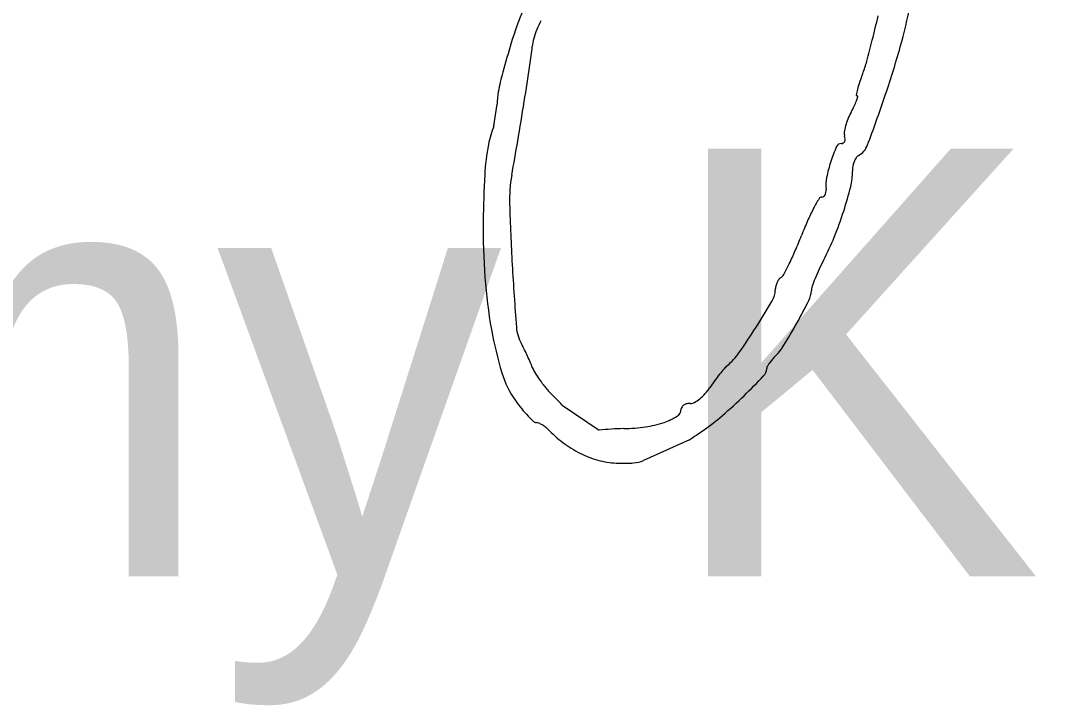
# Model space of a CAD drawing. Extents: x 0 to 69.5, y -4.5 to 22.
# Drawn here: x 26.7009 to 27.0409, y 8.6722 to 8.8964 of the extents above; entities that cross this region are included whole.
import ezdxf

# ---------------------------------------------------------------- set-up
doc = ezdxf.new("R2010")
doc.units = 0
doc.layers.add('SH_Text', color=7, linetype='Continuous')

msp = doc.modelspace()

# ---------------------------------------------------------------- linework, layer by layer
at = {"layer": 'SH_Text'}
for p, q in [((26.855793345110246, 8.861923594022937), (26.856783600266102, 8.86902224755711)), ((26.878072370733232, 8.770504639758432), (26.89023950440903, 8.76230423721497)), ((26.919813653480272, 8.759182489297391), (26.90476058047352, 8.752400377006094))]:
    msp.add_line(p, q, dxfattribs=at)
for centre, radius, start, end in [((26.842674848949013, 8.928989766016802), 0.1518312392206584, 344.25889997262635, 349.6597460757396), ((26.985294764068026, 8.851230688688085), 0.12949552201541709, 157.761218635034, 162.97973288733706), ((26.898021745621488, 8.882395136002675), 0.03031979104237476, 152.57017822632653, 158.50400715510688), ((26.647629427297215, 8.973424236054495), 0.34235405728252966, 345.89443843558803, 347.2601244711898), ((26.897902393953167, 8.882442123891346), 0.030191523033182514, 158.50397830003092, 164.44513616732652), ((27.20347432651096, 8.784441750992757), 0.35766888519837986, 162.97967892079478, 164.58760129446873), ((26.741465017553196, 8.900926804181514), 0.12752304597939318, 351.3883298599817, 354.15191512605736), ((26.883910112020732, 8.886336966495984), 0.015667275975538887, 164.44515988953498, 174.1519029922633), ((26.683516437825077, 8.964406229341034), 0.30535132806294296, 344.5636069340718, 345.8944583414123), ((26.68212415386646, 8.974242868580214), 0.31863762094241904, 341.1566298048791, 344.258892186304), ((25.30289449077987, 9.118787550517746), 1.5824967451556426, 350.9511318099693, 351.38841266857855), ((26.93581942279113, 8.89473798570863), 0.043606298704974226, 338.9671215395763, 344.56357737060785), ((26.926687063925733, 8.86074614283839), 0.07055645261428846, 164.58762732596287, 169.94220392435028), ((27.041084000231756, 8.854261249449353), 0.06917223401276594, 158.96702099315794, 161.43293618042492), ((27.00638167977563, 8.865917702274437), 0.03256453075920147, 161.43299484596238, 165.76472743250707), ((26.886128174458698, 8.867939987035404), 0.029364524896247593, 169.94225210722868, 177.8878252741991), ((26.974670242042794, 8.872030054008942), 0.0002693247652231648, 169.09414701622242, 268.1844193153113), ((27.006344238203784, 8.865927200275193), 0.032525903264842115, 165.76472623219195, 169.09406435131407), ((26.961467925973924, 8.874929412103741), 0.013851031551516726, 339.9279716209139, 345.5358797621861), ((26.974654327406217, 8.871527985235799), 0.00023299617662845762, 345.53588895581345, 88.1844625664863), ((26.441254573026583, 9.056445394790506), 0.5731477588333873, 339.4964257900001, 341.15659925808), ((25.44533571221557, 9.096102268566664), 1.4382603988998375, 350.4302094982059, 350.95114182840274), ((26.934316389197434, 8.887341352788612), 0.043726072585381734, 331.3951445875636, 334.405291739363), ((26.95624130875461, 8.876839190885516), 0.01941563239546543, 334.40526573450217, 339.9279680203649), ((26.989754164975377, 8.85683593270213), 0.01953641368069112, 157.90021205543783, 164.9279714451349), ((26.991719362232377, 8.856037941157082), 0.02165744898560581, 151.3951819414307, 157.90017244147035), ((26.883325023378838, 8.850341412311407), 0.029868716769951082, 157.1842087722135, 169.3497270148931), ((26.986257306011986, 8.857777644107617), 0.01591497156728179, 164.92803274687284, 172.30975912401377), ((26.973440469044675, 8.859508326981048), 0.0029818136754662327, 172.30978692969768, 197.8260457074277), ((26.96727551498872, 8.85752589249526), 0.00349404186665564, 2.015648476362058, 17.82592791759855), ((26.96898185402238, 8.857585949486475), 0.0017866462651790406, 335.9023240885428, 2.015529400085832), ((26.928368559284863, 8.84187078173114), 0.07570180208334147, 169.349690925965, 176.94043829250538), ((26.053064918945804, 8.993642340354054), 0.8219546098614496, 349.6381415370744, 350.43019523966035), ((27.02095531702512, 8.832127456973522), 0.05778073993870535, 156.46982589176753, 161.66886963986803), ((26.969464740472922, 8.85454844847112), 0.0016204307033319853, 88.18442264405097, 156.46984521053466), ((26.96955274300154, 8.857324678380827), 0.001157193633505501, 268.1844005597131, 302.14965218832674), ((26.969547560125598, 8.857332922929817), 0.0011669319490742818, 302.14969868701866, 335.902392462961), ((26.971770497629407, 8.858055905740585), 0.006750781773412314, 299.9019005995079, 339.49635395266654), ((26.97976129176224, 8.847842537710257), 0.006515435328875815, 146.2065702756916, 158.58873155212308), ((26.97631903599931, 8.85014636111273), 0.0023733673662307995, 119.90188702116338, 146.20668282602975), ((27.009988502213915, 8.835760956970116), 0.046227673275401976, 161.66882409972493, 168.47928690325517), ((26.95384007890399, 8.846706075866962), 0.019310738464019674, 346.0181786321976, 1.256756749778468), ((26.98113396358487, 8.84730484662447), 0.007989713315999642, 169.92415808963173, 181.256726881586), ((26.98113125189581, 8.847305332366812), 0.007986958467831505, 158.58864471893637, 169.92418561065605), ((27.222857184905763, 8.826130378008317), 0.37061078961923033, 176.94045123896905, 179.2782671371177), ((26.90604345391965, 8.837678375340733), 0.04516541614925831, 169.63815652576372, 181.6704330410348), ((26.977167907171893, 8.84245071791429), 0.012732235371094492, 168.4791914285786, 186.25647992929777), ((26.96099093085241, 8.84067720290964), 0.0035416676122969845, 350.9916050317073, 6.256422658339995), ((26.85495233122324, 8.871328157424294), 0.12121772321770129, 342.09773323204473, 346.0182155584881), ((27.03111820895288, 8.797883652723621), 0.07980423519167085, 149.68220552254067, 152.31379960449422), ((26.963061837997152, 8.837680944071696), 0.0009658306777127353, 88.18445293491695, 149.6822134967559), ((26.963126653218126, 8.839725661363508), 0.001079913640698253, 268.18434635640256, 302.9880406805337), ((26.962872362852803, 8.84011741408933), 0.0015469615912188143, 302.98802235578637, 329.5806998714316), ((26.96226223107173, 8.840475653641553), 0.002254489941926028, 329.5806770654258, 350.9917091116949), ((27.560445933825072, 8.856762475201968), 0.6998461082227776, 181.6704230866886, 183.29874174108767), ((27.01922678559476, 8.804123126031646), 0.06637527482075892, 152.3137915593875, 156.22373453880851), ((26.849447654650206, 8.873106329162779), 0.1270024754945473, 337.9971813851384, 342.0977464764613), ((27.07108352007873, 8.828042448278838), 0.21882508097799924, 179.27830241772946, 184.12480280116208), ((27.067931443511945, 8.78266601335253), 0.11959699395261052, 156.22378055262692, 158.73988091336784), ((26.815357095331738, 8.880938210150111), 0.15142187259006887, 336.7251671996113, 338.739864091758), ((26.888518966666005, 8.857318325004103), 0.08486189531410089, 332.45015825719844, 337.99713978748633), ((26.86586965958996, 8.859210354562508), 0.09643442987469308, 333.9001735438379, 336.7251707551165), ((27.961168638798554, 8.879859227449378), 1.1012338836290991, 183.29874464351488, 184.3644384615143), ((26.850682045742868, 8.866650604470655), 0.11334658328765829, 331.91161438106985, 333.9001863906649), ((27.033063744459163, 8.781913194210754), 0.07816916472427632, 152.4501611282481, 154.98184405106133), ((26.948582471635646, 8.814402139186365), 0.0023763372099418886, 299.9018296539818, 331.9117554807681), ((27.01894499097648, 8.788502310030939), 0.0625885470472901, 154.98183189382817, 157.9727309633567), ((27.015285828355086, 8.824018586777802), 0.16288248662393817, 184.12481891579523, 190.1720159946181), ((26.954788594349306, 8.80785822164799), 0.006914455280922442, 155.7933215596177, 166.7113598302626), ((26.953779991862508, 8.808311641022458), 0.005808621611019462, 144.03938617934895, 155.7932687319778), ((26.950871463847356, 8.810421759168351), 0.002215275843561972, 119.90189798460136, 144.03943012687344), ((27.0141949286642, 8.790423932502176), 0.05746451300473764, 157.97258535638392, 160.71050581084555), ((26.94050715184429, 8.808398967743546), 0.007385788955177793, 329.67615856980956, 358.18434758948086), ((26.95435799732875, 8.807959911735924), 0.006472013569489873, 166.71128577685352, 178.18445355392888), ((26.951900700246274, 8.808290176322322), 0.007805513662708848, 333.33763425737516, 358.1843476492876), ((26.964267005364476, 8.807898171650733), 0.004567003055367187, 160.71057641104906, 178.18439502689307), ((26.702618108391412, 8.94754273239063), 0.2829800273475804, 327.6179536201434, 329.6761918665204), ((26.768954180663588, 8.900152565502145), 0.21252026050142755, 331.06709746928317, 333.3375403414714), ((26.876332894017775, 8.797062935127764), 0.013243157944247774, 184.36441313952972, 209.43194072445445), ((26.76723148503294, 8.906566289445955), 0.2064688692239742, 324.8266277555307, 327.61794010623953), ((26.80949418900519, 8.877742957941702), 0.16619874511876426, 328.17333677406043, 331.06707821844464), ((26.978641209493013, 8.817443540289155), 0.125652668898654, 190.17196465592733, 196.80839815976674), ((26.839587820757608, 8.776331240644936), 0.02894693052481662, 26.11711766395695, 29.431791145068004), ((26.9330722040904, 8.801041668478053), 0.020752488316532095, 314.7755294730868, 328.17341735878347), ((26.78445340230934, 8.74930074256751), 0.09035093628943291, 24.69803224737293, 26.117115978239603), ((26.777955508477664, 8.746312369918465), 0.09750306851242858, 23.295190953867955, 24.698003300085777), ((26.917500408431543, 8.800667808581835), 0.02263405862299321, 310.6440532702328, 324.8265659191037), ((26.95857482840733, 8.775338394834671), 0.015455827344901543, 134.77543404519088, 140.12886535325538), ((26.805072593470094, 8.757987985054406), 0.0679792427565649, 21.45706762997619, 23.295305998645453), ((26.880226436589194, 8.787526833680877), 0.012771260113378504, 201.4570463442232, 212.4144143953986), ((26.973670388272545, 8.745546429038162), 0.05627160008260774, 139.06428210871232, 141.47680367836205), ((26.939020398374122, 8.775599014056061), 0.010404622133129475, 130.64396054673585, 139.06425362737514), ((26.94145650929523, 8.782572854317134), 0.003648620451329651, 316.1174733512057, 358.11834968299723), ((26.946670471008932, 8.782401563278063), 0.0015681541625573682, 152.33352548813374, 178.11843109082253), ((26.954922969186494, 8.778075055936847), 0.010886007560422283, 146.1628546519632, 152.3334936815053), ((26.956824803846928, 8.776800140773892), 0.013175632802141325, 140.12885094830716, 146.16299366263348), ((26.888177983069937, 8.79011660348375), 0.031152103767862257, 196.8083815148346, 215.5184668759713), ((26.90435183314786, 8.802845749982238), 0.0413492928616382, 212.4143662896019, 216.9806939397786), ((26.979470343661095, 8.740929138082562), 0.06368502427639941, 141.4768296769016, 143.89118450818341), ((26.749039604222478, 8.96762712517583), 0.27061181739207, 314.1866000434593, 316.11742213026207), ((26.907840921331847, 8.805473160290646), 0.04571701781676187, 216.9807305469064, 221.44877683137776), ((26.911584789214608, 8.786199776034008), 0.01791417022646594, 318.23206785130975, 326.4143230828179), ((26.97653311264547, 8.743071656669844), 0.060049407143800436, 143.89115412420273, 146.4143583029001), ((26.899741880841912, 8.798320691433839), 0.03491182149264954, 221.44884928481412, 226.91795355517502), ((26.859105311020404, 8.754868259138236), 0.02458141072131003, 39.50205603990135, 46.91789512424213), ((26.915699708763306, 8.781780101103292), 0.011856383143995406, 298.95535689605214, 309.0368026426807), ((26.91351086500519, 8.784479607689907), 0.015331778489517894, 309.03666887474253, 318.23205850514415), ((26.8268459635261, 8.887579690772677), 0.15898108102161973, 310.74268315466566, 314.18658781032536), ((26.911211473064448, 8.806557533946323), 0.05945132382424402, 215.51854382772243, 218.84398665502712), ((26.89482814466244, 8.793364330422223), 0.03841625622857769, 218.84404706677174, 223.45665114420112), ((26.914203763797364, 8.769363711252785), 0.0029117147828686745, 302.25429846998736, 358.18438309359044), ((26.918396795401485, 8.769230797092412), 0.0012834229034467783, 143.82695915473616, 178.18443594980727), ((26.919186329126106, 8.76865351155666), 0.0022614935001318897, 121.33898878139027, 143.82686715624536), ((26.91966480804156, 8.767867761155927), 0.0031814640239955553, 102.71477241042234, 121.33902768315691), ((26.919939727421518, 8.766649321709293), 0.0044305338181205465, 88.184379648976, 102.71479853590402), ((26.920163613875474, 8.7737121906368), 0.002635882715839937, 268.1843924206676, 298.9552894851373), ((26.893584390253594, 8.792185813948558), 0.03670283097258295, 223.45662312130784, 227.37573075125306), ((26.904867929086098, 8.784157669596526), 0.020405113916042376, 288.9324465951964, 302.2542755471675), ((26.878834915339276, 8.82722783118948), 0.07932432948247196, 304.94908247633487, 310.7427431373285), ((26.869709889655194, 8.76624455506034), 0.0014474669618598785, 227.37581686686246, 268.1843860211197), ((26.86959452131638, 8.76260515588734), 0.0021937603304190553, 65.64400167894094, 88.18431209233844), ((26.866387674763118, 8.755521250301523), 0.009969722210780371, 58.31538116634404, 65.64399180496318), ((26.865313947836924, 8.753781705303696), 0.012013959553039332, 51.334760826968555, 58.31535257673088), ((26.86512921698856, 8.753550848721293), 0.012309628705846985, 44.48029873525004, 51.33472560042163), ((26.903321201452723, 8.79105621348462), 0.04121868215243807, 224.48031033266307, 233.94111217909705), ((26.899637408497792, 8.676214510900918), 0.08660116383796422, 93.58600267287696, 96.22997100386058), ((26.900005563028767, 8.67034049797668), 0.0924867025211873, 91.06923564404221, 93.58602347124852), ((26.897207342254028, 8.820261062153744), 0.05745997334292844, 271.06936124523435, 278.2145791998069), ((26.900639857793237, 8.79648393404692), 0.03343636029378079, 278.2145741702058, 288.9325236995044), ((26.814139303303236, 8.919797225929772), 0.19226066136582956, 303.3423904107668, 304.9491669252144), ((26.89945030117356, 8.785739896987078), 0.034642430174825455, 233.94113317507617, 244.71899671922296), ((26.898290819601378, 8.783284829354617), 0.03192733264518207, 244.71895150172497, 255.96715679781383), ((26.897483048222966, 8.7800529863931), 0.028596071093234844, 255.96718482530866, 268.18435202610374), ((26.900684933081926, 8.761816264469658), 0.010260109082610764, 274.54243761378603, 293.40527384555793), ((26.897982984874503, 8.795826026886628), 0.04437703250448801, 268.1844335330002, 274.5424043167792)]:
    msp.add_arc(centre, radius, start, end, dxfattribs=at)

# ---------------------------------------------------------------- texts
msp.add_text('Tammy K. Campbell, P.E.', height=0.13999972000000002, dxfattribs=at).set_placement((26.234466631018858, 8.714465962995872))

doc.saveas('drawing.dxf')
